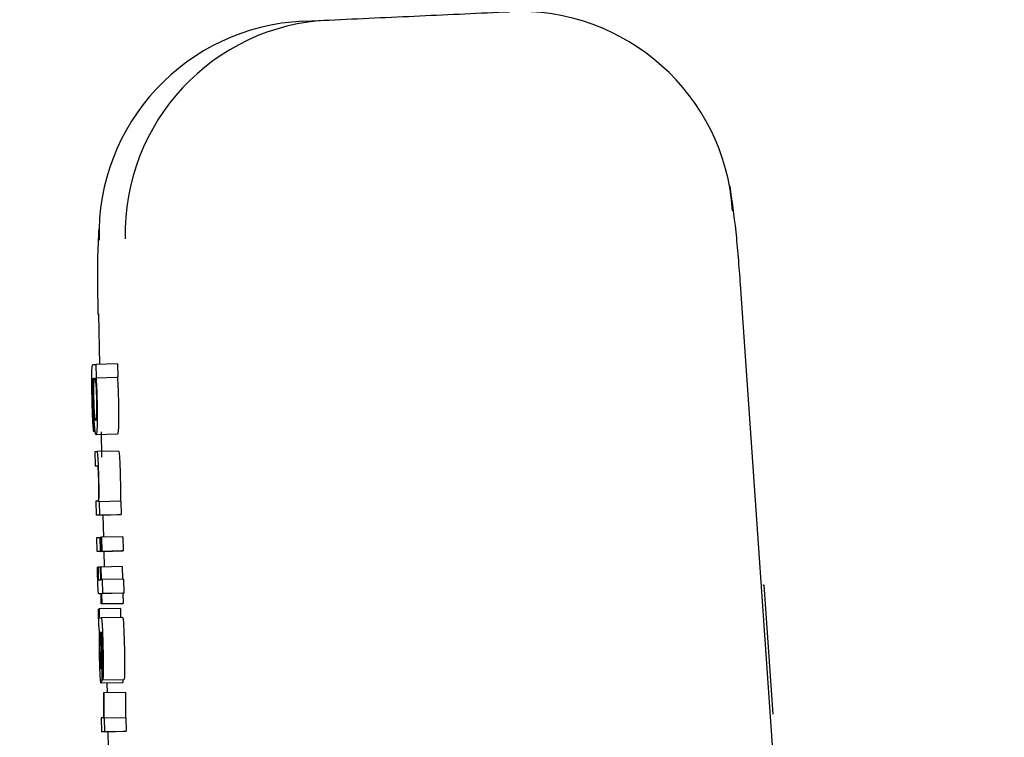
# Model space of a CAD drawing. Header units: inches. Extents: x 170 to 312, y 215 to 248.
# Tile 475 of 656: x 234.8212 to 234.8665, y 243.5547 to 243.5877. Entities that reach past the tile are written whole.
import ezdxf

# ---------------------------------------------------------------- set-up
doc = ezdxf.new("R2010")
doc.units = ezdxf.units.IN
doc.header["$LTSCALE"] = 0.25
doc.header["$MEASUREMENT"] = 0
doc.layers.add('ANNOTATIONS', color=1, linetype='Continuous')
doc.layers.add('MOTOR RH', color=7, linetype='Continuous')
doc.styles.add('ARIAL', font='arial.ttf', dxfattribs={"height": 0.09375})
doc.dimstyles.new('STANDARD$0', dxfattribs={"dimtxt": 0.09375, "dimasz": 0.09375, "dimexe": 0.03125, "dimexo": 0.046875, "dimgap": 0.09, "dimtad": 0, "dimtih": 1, "dimtoh": 1, "dimdec": 4, "dimzin": 0, "dimdsep": 46, "dimtxsty": 'ARIAL', "dimcen": 0.09, "dimadec": 0, "dimazin": 0, "dimtfac": 1, "dimtdec": 4, "dimtofl": 0, "dimtmove": 0, "dimatfit": 1, "dimfxl": 1, "dimtolj": 1, "dimtzin": 0, "dimarcsym": 0})

# ---------------------------------------------------------------- blocks, each defined once
blk = doc.blocks.new('*D40')
at = {"layer": 'ANNOTATIONS', "color": 0, "lineweight": -2, "transparency": 16777216}
for p, q in [((234.616284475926, 244.1250466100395), (236.462247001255, 244.1250466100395)), ((236.430997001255, 244.0312966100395), (236.430997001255, 242.3316655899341)), ((236.430997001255, 240.1971744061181), (236.430997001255, 241.8968054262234)), ((235.7004719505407, 240.1034244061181), (236.462247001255, 240.1034244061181))]:
    blk.add_line(p, q, dxfattribs=at)
at = {"layer": 'ANNOTATIONS', "color": 0, "transparency": 16777216}
for points in [[(236.415372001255, 244.0312966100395), (236.446622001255, 244.0312966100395), (236.430997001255, 244.1250466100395)], [(236.415372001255, 240.1971744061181), (236.446622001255, 240.1971744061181), (236.430997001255, 240.1034244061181)]]:
    blk.add_solid(points, dxfattribs=at)
at = {"layer": 'defpoints', "color": 0, "transparency": 16777216}
for p in [(234.569409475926, 244.1250466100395), (235.6535969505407, 240.1034244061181), (236.430997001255, 240.1034244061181)]:
    blk.add_point(p, dxfattribs=at)
at = {"layer": 'ANNOTATIONS', "color": 0, "transparency": 16777216, "insert": (236.4309970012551, 242.1142355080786), "char_height": 0.09375, "attachment_point": 5, "style": 'ARIAL'}
blk.add_mtext('\\A1;OPENING\\PHEIGHT', dxfattribs=at)
blk = doc.blocks.new('*D41')
at = {"layer": 'ANNOTATIONS', "color": 0, "lineweight": -2, "transparency": 16777216}
for p, q in [((234.616284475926, 244.961030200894), (237.1172356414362, 244.961030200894)), ((237.0859856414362, 244.867280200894), (237.0859856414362, 242.7496573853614)), ((237.0859856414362, 240.1971744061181), (237.0859856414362, 242.3147972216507)), ((236.620816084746, 240.1034244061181), (237.1172356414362, 240.1034244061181))]:
    blk.add_line(p, q, dxfattribs=at)
at = {"layer": 'ANNOTATIONS', "color": 0, "transparency": 16777216}
for points in [[(237.0703606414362, 244.867280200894), (237.1016106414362, 244.867280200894), (237.0859856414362, 244.961030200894)], [(237.0703606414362, 240.1971744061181), (237.1016106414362, 240.1971744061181), (237.0859856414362, 240.1034244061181)]]:
    blk.add_solid(points, dxfattribs=at)
at = {"layer": 'defpoints', "color": 0, "transparency": 16777216}
for p in [(234.569409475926, 244.961030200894), (236.573941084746, 240.1034244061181), (237.0859856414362, 240.1034244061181)]:
    blk.add_point(p, dxfattribs=at)
at = {"layer": 'ANNOTATIONS', "color": 0, "transparency": 16777216, "insert": (237.0859856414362, 242.5322273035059), "char_height": 0.09375, "attachment_point": 5, "style": 'ARIAL'}
blk.add_mtext('\\A1;TOTAL\\PHEIGHT', dxfattribs=at)

msp = doc.modelspace()

# ---------------------------------------------------------------- linework, layer by layer
at = {"layer": 'MOTOR RH'}
for p, q in [((234.8342164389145, 243.587623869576), (234.8354252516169, 243.5876797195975)), ((234.8543264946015, 243.5755245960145), (234.865575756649, 243.4137331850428)), ((234.8248085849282, 243.5741597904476), (234.8248619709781, 243.5718356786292)), ((234.82455479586, 243.5718248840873), (234.824703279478, 243.5718319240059)), ((234.8256864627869, 243.5718553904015), (234.824703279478, 243.5718319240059)), ((234.8247178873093, 243.5712222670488), (234.824703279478, 243.5718319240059)), ((234.8256864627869, 243.5718553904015), (234.8257010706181, 243.5712457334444)), ((234.8245847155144, 243.5711790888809), (234.824570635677, 243.571178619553)), ((234.8246976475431, 243.5712213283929), (234.8257010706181, 243.5712457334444)), ((234.8246976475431, 243.5712213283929), (234.8247178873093, 243.5712222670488)), ((234.8257010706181, 243.5712457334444), (234.825680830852, 243.5712447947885)), ((234.8245898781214, 243.5693726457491), (234.8246053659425, 243.5687263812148)), ((234.8256838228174, 243.5686231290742), (234.8247005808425, 243.5685991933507)), ((234.8249331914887, 243.5687343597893), (234.8249599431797, 243.5675699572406)), ((234.8247474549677, 243.5678196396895), (234.8246428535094, 243.5678149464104)), ((234.8246428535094, 243.5678149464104), (234.8246583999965, 243.5671682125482)), ((234.8257306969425, 243.5678431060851), (234.8247474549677, 243.5678196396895)), ((234.8246583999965, 243.5671682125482), (234.8247594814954, 243.5671729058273)), ((234.8247957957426, 243.5655433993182), (234.8246974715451, 243.5655387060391)), ((234.8246974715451, 243.5655387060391), (234.8247129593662, 243.5648924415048)), ((234.8248548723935, 243.565512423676), (234.8248356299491, 243.5655114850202)), ((234.8258381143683, 243.5655358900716), (234.8248548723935, 243.565512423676)), ((234.8248695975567, 243.5648994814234), (234.8248548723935, 243.565512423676)), ((234.8258381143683, 243.5655358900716), (234.8258528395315, 243.5649234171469)), ((234.8256962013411, 243.5649159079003), (234.8247129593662, 243.5648924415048)), ((234.8248695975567, 243.5648994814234), (234.8247129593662, 243.5648924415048)), ((234.8248695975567, 243.5648994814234), (234.8258528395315, 243.5649234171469)), ((234.8250212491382, 243.5648999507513), (234.8250447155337, 243.5638796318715)), ((234.8258528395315, 243.5649234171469), (234.8256962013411, 243.5649159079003)), ((234.8247375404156, 243.5638688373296), (234.8248941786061, 243.5638763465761)), ((234.8247530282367, 243.5632225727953), (234.8247375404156, 243.5638688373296)), ((234.824921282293, 243.5638768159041), (234.8248941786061, 243.5638763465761)), ((234.8249096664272, 243.5632296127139), (234.8248941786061, 243.5638763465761)), ((234.824921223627, 243.563877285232), (234.8249521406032, 243.5638786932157)), ((234.824936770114, 243.5632310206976), (234.824921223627, 243.563877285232)), ((234.825935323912, 243.5639026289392), (234.8249521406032, 243.5638786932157)), ((234.8249521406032, 243.5638786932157), (234.8249676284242, 243.5632324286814)), ((234.825935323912, 243.5639026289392), (234.8259508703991, 243.563255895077)), ((234.8257362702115, 243.5632460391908), (234.8247530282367, 243.5632225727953)), ((234.8249096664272, 243.5632296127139), (234.8247530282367, 243.5632225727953)), ((234.8249096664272, 243.5632296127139), (234.825892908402, 243.5632535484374)), ((234.8259199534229, 243.5632544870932), (234.824936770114, 243.5632310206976)), ((234.8249676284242, 243.5632324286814), (234.824936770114, 243.5632310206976)), ((234.8249676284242, 243.5632324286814), (234.8259508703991, 243.563255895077)), ((234.8250596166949, 243.5632300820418), (234.8250761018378, 243.5625134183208)), ((234.825892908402, 243.5632535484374), (234.8257362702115, 243.5632460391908)), ((234.825892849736, 243.5632540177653), (234.825892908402, 243.5632535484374)), ((234.8259508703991, 243.563255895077), (234.8259199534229, 243.5632544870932)), ((234.824767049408, 243.5625054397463), (234.8247912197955, 243.5625063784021)), ((234.8249027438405, 243.5625091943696), (234.8247912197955, 243.5625063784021)), ((234.8249026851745, 243.5625115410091), (234.8249268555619, 243.562512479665)), ((234.8249166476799, 243.5619291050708), (234.8249026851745, 243.5625115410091)), ((234.8259100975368, 243.5625364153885), (234.8249268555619, 243.562512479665)), ((234.8249268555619, 243.562512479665), (234.8249408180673, 243.5619300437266)), ((234.8259100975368, 243.5625364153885), (234.8259240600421, 243.5619544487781)), ((234.8248209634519, 243.5619248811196), (234.8249166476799, 243.5619291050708)), ((234.8249408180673, 243.5619300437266), (234.8249803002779, 243.5619319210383)), ((234.8259635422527, 243.5619553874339), (234.8249803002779, 243.5619319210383)), ((234.8249803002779, 243.5619319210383), (234.8249958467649, 243.561285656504)), ((234.8259635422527, 243.5619553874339), (234.8259790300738, 243.5613091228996)), ((234.8553896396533, 243.5616831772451), (234.855438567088, 243.5616855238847)), ((234.8558452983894, 243.5557480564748), (234.855438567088, 243.5616855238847)), ((234.8249321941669, 243.5612828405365), (234.8248402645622, 243.5612786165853)), ((234.8249321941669, 243.561280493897), (234.8248402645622, 243.5612786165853)), ((234.8249434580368, 243.5608111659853), (234.8249321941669, 243.5612828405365)), ((234.8259395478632, 243.561307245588), (234.8249563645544, 243.5612837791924)), ((234.8249958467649, 243.561285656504), (234.8249563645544, 243.5612837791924)), ((234.8249563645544, 243.5612837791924), (234.8249676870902, 243.5608125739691)), ((234.8259790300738, 243.5613091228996), (234.8249958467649, 243.561285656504)), ((234.8259790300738, 243.5613091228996), (234.8259395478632, 243.561307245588)), ((234.8259395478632, 243.561307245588), (234.8259508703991, 243.5608360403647)), ((234.8259267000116, 243.5608351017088), (234.8249434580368, 243.5608111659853)), ((234.8249676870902, 243.5608125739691), (234.8249434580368, 243.5608111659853)), ((234.8249676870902, 243.5608125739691), (234.8259508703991, 243.5608360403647)), ((234.8259508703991, 243.5608360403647), (234.8259267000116, 243.5608351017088)), ((234.824814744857, 243.560579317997), (234.8248389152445, 243.5605807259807)), ((234.8258221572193, 243.5606041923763), (234.8248389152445, 243.5605807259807)), ((234.8248620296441, 243.5601639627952), (234.8249415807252, 243.5601672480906)), ((234.8259248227, 243.5601911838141), (234.8249415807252, 243.5601672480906)), ((234.8248982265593, 243.5595181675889), (234.8249196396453, 243.5595191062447)), ((234.8249236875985, 243.5591319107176), (234.8249326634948, 243.5586236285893)), ((234.8249456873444, 243.5591699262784), (234.8249553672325, 243.5586377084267)), ((234.8250030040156, 243.5573156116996), (234.8249875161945, 243.5579618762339)), ((234.8259235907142, 243.5571846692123), (234.8249403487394, 243.5571607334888)), ((234.8250030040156, 243.5573156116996), (234.8259862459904, 243.5573390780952)), ((234.8251988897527, 243.5571673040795), (234.8252090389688, 243.5567251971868)), ((234.8250691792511, 243.5567219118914), (234.8250404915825, 243.5567205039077)), ((234.82605236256, 243.556745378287), (234.8250691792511, 243.5567219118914)), ((234.8250192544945, 243.5555739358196), (234.8249366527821, 243.5555697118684)), ((234.8249366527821, 243.5555697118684), (234.8249521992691, 243.5549234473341)), ((234.8250939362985, 243.555550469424), (234.8250685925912, 243.5555490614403)), ((234.8260771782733, 243.5555739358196), (234.8250939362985, 243.555550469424)), ((234.8251087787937, 243.5549309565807), (234.8250939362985, 243.555550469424)), ((234.8260771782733, 243.5555739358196), (234.8260920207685, 243.5549544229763)), ((234.825935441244, 243.5549469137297), (234.8249521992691, 243.5549234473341)), ((234.8251087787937, 243.5549309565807), (234.8249521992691, 243.5549234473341)), ((234.8251087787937, 243.5549309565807), (234.8260920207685, 243.5549544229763)), ((234.825250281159, 243.5549304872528), (234.8252674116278, 243.5541851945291)), ((234.8260920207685, 243.5549544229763), (234.825935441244, 243.5549469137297))]:
    msp.add_line(p, q, dxfattribs=at)
for centre, radius, start, end in [((234.8441675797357, 243.5782346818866), 0.00983834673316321, 3.896776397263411, 92.62676509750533), ((234.8346746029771, 243.5777957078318), 0.009838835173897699, 92.66905210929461, 181.3942162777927), ((234.8358834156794, 243.5778515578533), 0.009838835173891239, 92.66905210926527, 181.3942162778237)]:
    msp.add_arc(centre, radius, start, end, dxfattribs=at)
for points, knots in [([(234.8354252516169, 243.5876797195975), (234.8368177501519, 243.5877440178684), (234.8396027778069, 243.5878726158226), (234.8423452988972, 243.5879993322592), (234.8437165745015, 243.5880626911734)], [0, 0, 0, 0, 0.4999945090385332, 1, 1, 1, 1]), ([(234.8538463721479, 243.5800381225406), (234.8539446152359, 243.5793683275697), (234.8540909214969, 243.5783708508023), (234.8542348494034, 243.5768026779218), (234.8543005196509, 243.5759277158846), (234.8543327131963, 243.5754987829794)], [0, 0, 0, 0, 0.5102816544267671, 0.7599252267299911, 1, 1, 1, 1]), ([(234.8248047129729, 243.5741339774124), (234.8247971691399, 243.5745667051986), (234.8247816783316, 243.5754552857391), (234.8247796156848, 243.5768390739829), (234.8248212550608, 243.5776261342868), (234.8248455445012, 243.5780852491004)], [0, 0, 0, 0, 0.2834284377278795, 0.5820032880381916, 1, 1, 1, 1]), ([(234.8245223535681, 243.5702057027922), (234.8245179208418, 243.5704089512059), (234.8245102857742, 243.570759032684), (234.8245075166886, 243.5712187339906), (234.824512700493, 243.5715506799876), (234.8245282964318, 243.5717886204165), (234.8245447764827, 243.5718111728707), (234.82455479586, 243.5718248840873)], [0, 0, 0, 0, 0.21734416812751, 0.3743604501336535, 0.532198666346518, 0.7155908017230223, 1, 1, 1, 1]), ([(234.824570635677, 243.571178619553), (234.8245648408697, 243.5711698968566), (234.8245543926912, 243.5711541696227), (234.8245446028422, 243.5710545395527), (234.8245415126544, 243.5709591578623), (234.8245407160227, 243.5709345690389)], [0, 0, 0, 0, 0.4803206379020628, 0.866029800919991, 1, 1, 1, 1]), ([(234.8245872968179, 243.5701310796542), (234.8245845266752, 243.5702655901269), (234.8245789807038, 243.5705348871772), (234.8245782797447, 243.5709080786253), (234.8245825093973, 243.5710861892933), (234.8245847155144, 243.5711790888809)], [0, 0, 0, 0, 0.3231519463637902, 0.6469672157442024, 1, 1, 1, 1]), ([(234.8246060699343, 243.5708838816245), (234.8246088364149, 243.5709605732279), (234.8246157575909, 243.5711524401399), (234.8246306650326, 243.5712033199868), (234.8246406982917, 243.5712077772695), (234.8246426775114, 243.5712086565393)], [0, 0, 0, 0, 0.3483284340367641, 0.8714474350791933, 1, 1, 1, 1]), ([(234.8246426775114, 243.5712086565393), (234.8246483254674, 243.5712036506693), (234.8246613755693, 243.5711920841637), (234.8246792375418, 243.5710797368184), (234.824690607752, 243.5709308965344), (234.8246934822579, 243.5708932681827)], [0, 0, 0, 0, 0.3631050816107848, 0.8389864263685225, 1, 1, 1, 1]), ([(234.8246976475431, 243.5712213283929), (234.8247020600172, 243.5711670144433), (234.8247116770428, 243.5710486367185), (234.8247227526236, 243.5708735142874), (234.8247284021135, 243.5707462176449), (234.8247295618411, 243.5707200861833)], [0, 0, 0, 0, 0.4025470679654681, 0.8773548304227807, 1, 1, 1, 1]), ([(234.825680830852, 243.5712447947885), (234.825685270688, 243.5711906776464), (234.8256949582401, 243.5710725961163), (234.8257059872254, 243.5708970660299), (234.8257116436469, 243.5707696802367), (234.8257128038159, 243.5707435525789)], [0, 0, 0, 0, 0.4021000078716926, 0.8773668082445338, 1, 1, 1, 1]), ([(234.8245407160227, 243.5709345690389), (234.8245398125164, 243.5708781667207), (234.8245380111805, 243.5707657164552), (234.8245402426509, 243.5704993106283), (234.8245445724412, 243.5702996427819), (234.8245471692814, 243.5701798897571)], [0, 0, 0, 0, 0.2871244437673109, 0.5724449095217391, 1, 1, 1, 1]), ([(234.8246098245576, 243.5701996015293), (234.824607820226, 243.5702974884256), (234.8246038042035, 243.5704936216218), (234.8246033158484, 243.5707281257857), (234.8246052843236, 243.5708394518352), (234.8246060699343, 243.5708838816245)], [0, 0, 0, 0, 0.3744940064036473, 0.7503630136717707, 1, 1, 1, 1]), ([(234.8246934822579, 243.5708932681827), (234.8246982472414, 243.5708184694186), (234.824707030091, 243.5706805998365), (234.82471675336, 243.5704365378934), (234.8247206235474, 243.5702877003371), (234.8247221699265, 243.5702282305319)], [0, 0, 0, 0, 0.4159182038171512, 0.7666232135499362, 1, 1, 1, 1]), ([(234.8247295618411, 243.5707200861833), (234.8247324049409, 243.5706503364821), (234.8247398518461, 243.5704676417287), (234.8247451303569, 243.5702683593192), (234.8247483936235, 243.5701451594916)], [0, 0, 0, 0, 0.3817827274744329, 1, 1, 1, 1]), ([(234.8257128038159, 243.5707435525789), (234.8257156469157, 243.5706738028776), (234.825723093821, 243.5704911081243), (234.8257283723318, 243.5702918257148), (234.8257316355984, 243.5701686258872)], [0, 0, 0, 0, 0.3817827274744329, 1, 1, 1, 1]), ([(234.8245432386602, 243.5695125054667), (234.824540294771, 243.569594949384), (234.8245322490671, 243.5698202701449), (234.8245261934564, 243.5700561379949), (234.8245223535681, 243.5702057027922)], [0, 0, 0, 0, 0.3658957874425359, 1, 1, 1, 1]), ([(234.8245471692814, 243.5701798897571), (234.8245501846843, 243.5700665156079), (234.8245552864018, 243.5698746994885), (234.824566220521, 243.5696339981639), (234.8245777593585, 243.5694623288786), (234.824585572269, 243.5694045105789), (234.8245898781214, 243.5693726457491)], [0, 0, 0, 0, 0.3089432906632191, 0.5226967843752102, 0.7369485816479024, 1, 1, 1, 1]), ([(234.824639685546, 243.5695101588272), (234.8246351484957, 243.569578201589), (234.8246260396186, 243.5697148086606), (234.8246158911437, 243.5699702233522), (234.8246115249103, 243.5701353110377), (234.8246098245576, 243.5701996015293)], [0, 0, 0, 0, 0.3773052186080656, 0.7575024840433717, 0.9999999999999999, 0.9999999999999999, 0.9999999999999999, 0.9999999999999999]), ([(234.8247221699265, 243.5702282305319), (234.824724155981, 243.5701329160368), (234.8247281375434, 243.5699418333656), (234.8247285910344, 243.5696927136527), (234.8247259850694, 243.5695758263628), (234.82472475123, 243.5695204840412)], [0, 0, 0, 0, 0.3438484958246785, 0.6893336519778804, 1, 1, 1, 1]), ([(234.8257316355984, 243.5701686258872), (234.8257347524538, 243.5700180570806), (234.8257409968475, 243.5697164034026), (234.8257417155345, 243.5693290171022), (234.8257378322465, 243.569145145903), (234.8257360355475, 243.5690600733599)], [0, 0, 0, 0, 0.3487420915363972, 0.6986794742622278, 1, 1, 1, 1]), ([(234.8246339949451, 243.5690267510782), (234.8246268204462, 243.5691390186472), (234.8246124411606, 243.5693640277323), (234.8245966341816, 243.5697713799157), (234.8245898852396, 243.5700313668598), (234.8245872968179, 243.5701310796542)], [0, 0, 0, 0, 0.3803746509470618, 0.7623550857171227, 1, 1, 1, 1]), ([(234.8247483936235, 243.5701451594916), (234.8247515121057, 243.5699945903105), (234.8247577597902, 243.5696929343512), (234.8247584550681, 243.5693055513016), (234.82475462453, 243.5691216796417), (234.8247528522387, 243.5690366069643)], [0, 0, 0, 0, 0.3487399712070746, 0.6986787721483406, 1, 1, 1, 1]), ([(234.8245692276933, 243.5689967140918), (234.8245655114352, 243.5690528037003), (234.8245560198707, 243.5691960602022), (234.8245480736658, 243.5693927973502), (234.8245432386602, 243.5695125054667)], [0, 0, 0, 0, 0.3915327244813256, 1, 1, 1, 1]), ([(234.8246853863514, 243.5692459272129), (234.8246797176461, 243.5692508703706), (234.8246683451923, 243.5692607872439), (234.8246524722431, 243.5693535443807), (234.8246428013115, 243.5694719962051), (234.824639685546, 243.5695101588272)], [0, 0, 0, 0, 0.4025060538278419, 0.8075003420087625, 1, 1, 1, 1]), ([(234.82472475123, 243.5695204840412), (234.8247218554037, 243.5694583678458), (234.8247135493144, 243.5692802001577), (234.8246978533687, 243.5692496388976), (234.8246870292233, 243.5692464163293), (234.8246853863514, 243.5692459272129)], [0, 0, 0, 0, 0.3122458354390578, 0.8956137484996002, 1, 1, 1, 1]), ([(234.8246053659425, 243.5687263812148), (234.8245997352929, 243.5687472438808), (234.8245881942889, 243.568790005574), (234.824575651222, 243.5689267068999), (234.8245692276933, 243.5689967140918)], [0, 0, 0, 0, 0.4878821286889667, 1, 1, 1, 1]), ([(234.8247005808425, 243.5685991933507), (234.8246940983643, 243.5686049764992), (234.8246773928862, 243.5686198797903), (234.8246540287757, 243.5687667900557), (234.8246381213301, 243.5689732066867), (234.8246339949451, 243.5690267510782)], [0, 0, 0, 0, 0.3195520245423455, 0.8234920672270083, 1, 1, 1, 1]), ([(234.8247528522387, 243.5690366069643), (234.8247480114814, 243.5689226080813), (234.8247357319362, 243.5686334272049), (234.8247138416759, 243.5686121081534), (234.8247005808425, 243.5685991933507)], [0, 0, 0, 0, 0.3942130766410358, 1, 1, 1, 1]), ([(234.8257360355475, 243.5690600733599), (234.8257312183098, 243.5689460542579), (234.8257189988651, 243.5686568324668), (234.8256970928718, 243.5686358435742), (234.8256838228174, 243.5686231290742)], [0, 0, 0, 0, 0.3942272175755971, 1, 1, 1, 1]), ([(234.8248323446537, 243.5666472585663), (234.8248282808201, 243.5667996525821), (234.8248213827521, 243.5670583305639), (234.8248068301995, 243.5673869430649), (234.8247907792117, 243.5676236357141), (234.8247698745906, 243.5677951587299), (234.8247558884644, 243.5678104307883), (234.8247474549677, 243.5678196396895)], [0, 0, 0, 0, 0.2127985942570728, 0.3612104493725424, 0.5098244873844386, 0.7044289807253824, 1, 1, 1, 1]), ([(234.8257306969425, 243.5678431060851), (234.8257397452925, 243.5678330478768), (234.8257537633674, 243.5678174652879), (234.8257744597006, 243.5676391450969), (234.8257896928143, 243.5674153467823), (234.8258044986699, 243.5670868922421), (234.8258114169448, 243.5668258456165), (234.8258155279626, 243.5666707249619)], [0, 0, 0, 0, 0.3150468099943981, 0.4880834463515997, 0.635712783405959, 0.783531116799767, 1, 1, 1, 1]), ([(234.8247594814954, 243.5671729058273), (234.824766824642, 243.5671640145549), (234.824776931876, 243.5671517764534), (234.8247917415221, 243.566996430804), (234.8248004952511, 243.5668429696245), (234.8248074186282, 243.5666629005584), (234.8248105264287, 243.5665430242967), (234.8248120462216, 243.566484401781)], [0, 0, 0, 0, 0.4132319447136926, 0.5687796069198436, 0.7257195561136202, 0.8658699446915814, 0.9999999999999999, 0.9999999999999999, 0.9999999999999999, 0.9999999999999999]), ([(234.8248411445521, 243.5660821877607), (234.8248405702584, 243.5661570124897), (234.8248391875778, 243.5663371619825), (234.8248348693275, 243.5665328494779), (234.8248323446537, 243.5666472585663)], [0, 0, 0, 0, 0.4153479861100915, 0.9999999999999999, 0.9999999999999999, 0.9999999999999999, 0.9999999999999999]), ([(234.8258155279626, 243.5666707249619), (234.8258173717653, 243.566589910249), (234.8258218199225, 243.5663949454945), (234.8258234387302, 243.5662124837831), (234.8258243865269, 243.5661056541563)], [0, 0, 0, 0, 0.4145093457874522, 1, 1, 1, 1]), ([(234.8248120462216, 243.566484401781), (234.8248137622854, 243.5663978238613), (234.8248171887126, 243.5662249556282), (234.8248175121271, 243.5659881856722), (234.8248154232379, 243.5658645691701), (234.8248143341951, 243.5658001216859)], [0, 0, 0, 0, 0.3244362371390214, 0.647794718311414, 1, 1, 1, 1]), ([(234.8248356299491, 243.5655114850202), (234.8248372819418, 243.5655946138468), (234.8248406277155, 243.5657629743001), (234.8248409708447, 243.5659749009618), (234.8248411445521, 243.5660821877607)], [0, 0, 0, 0, 0.4937550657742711, 1, 1, 1, 1]), ([(234.8258243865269, 243.5661056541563), (234.8258240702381, 243.5659783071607), (234.8258235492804, 243.5657685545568), (234.8258201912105, 243.5656008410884), (234.8258188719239, 243.5655349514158)], [0, 0, 0, 0, 0.6071295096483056, 1, 1, 1, 1]), ([(234.8248143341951, 243.5658001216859), (234.824811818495, 243.5657143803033), (234.8248077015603, 243.5655740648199), (234.8247991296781, 243.5655519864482), (234.8247957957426, 243.5655433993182)], [0, 0, 0, 0, 0.6110614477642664, 1, 1, 1, 1]), ([(234.8247769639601, 243.5620370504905), (234.8247752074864, 243.5621151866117), (234.8247716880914, 243.5622717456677), (234.8247685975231, 243.5624274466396), (234.824767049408, 243.5625054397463)], [0, 0, 0, 0, 0.4990840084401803, 1, 1, 1, 1]), ([(234.8247912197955, 243.5625063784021), (234.8247916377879, 243.562479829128), (234.8247924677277, 243.5624271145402), (234.8247939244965, 243.5623475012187), (234.8247950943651, 243.5622941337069), (234.8247956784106, 243.5622674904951)], [0, 0, 0, 0, 0.3369175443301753, 0.6689625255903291, 1, 1, 1, 1]), ([(234.8247893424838, 243.5616461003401), (234.824787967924, 243.5616814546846), (234.8247852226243, 243.5617520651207), (234.8247809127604, 243.5618832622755), (234.824778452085, 243.5619790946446), (234.8247769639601, 243.5620370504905)], [0, 0, 0, 0, 0.283841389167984, 0.5668939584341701, 1, 1, 1, 1]), ([(234.8247956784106, 243.5622674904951), (234.8247963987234, 243.56223840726), (234.8247981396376, 243.5621681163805), (234.8248013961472, 243.5620755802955), (234.8248041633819, 243.5620267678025), (234.8248051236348, 243.5620098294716)], [0, 0, 0, 0, 0.3154735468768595, 0.7624637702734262, 1, 1, 1, 1]), ([(234.8248051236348, 243.5620098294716), (234.8248063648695, 243.5619937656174), (234.8248100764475, 243.5619457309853), (234.8248154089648, 243.5619278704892), (234.8248192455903, 243.5619258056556), (234.8248209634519, 243.5619248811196)], [0, 0, 0, 0, 0.2172081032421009, 0.6495023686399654, 1, 1, 1, 1]), ([(234.8248065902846, 243.5613738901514), (234.8248033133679, 243.5614099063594), (234.824797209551, 243.5614769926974), (234.8247918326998, 243.5615925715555), (234.8247893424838, 243.5616461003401)], [0, 0, 0, 0, 0.536863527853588, 0.9999999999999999, 0.9999999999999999, 0.9999999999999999, 0.9999999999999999]), ([(234.8248402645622, 243.5612786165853), (234.8248360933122, 243.5612799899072), (234.8248287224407, 243.5612824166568), (234.8248176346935, 243.5612990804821), (234.8248102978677, 243.5613487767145), (234.8248065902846, 243.5613738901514)], [0, 0, 0, 0, 0.3920510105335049, 0.6927797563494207, 0.9999999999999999, 0.9999999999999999, 0.9999999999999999, 0.9999999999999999]), ([(234.8248221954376, 243.5601517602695), (234.8248209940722, 243.5602107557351), (234.8248180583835, 243.5603549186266), (234.8248159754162, 243.5604959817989), (234.824814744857, 243.560579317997)], [0, 0, 0, 0, 0.4092278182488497, 1, 1, 1, 1]), ([(234.8248389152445, 243.5605807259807), (234.8248389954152, 243.5605500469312), (234.8248391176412, 243.5605032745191), (234.8248398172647, 243.5604343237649), (234.8248405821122, 243.5603972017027), (234.8248409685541, 243.5603784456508)], [0, 0, 0, 0, 0.485370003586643, 0.7399813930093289, 1, 1, 1, 1]), ([(234.8248409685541, 243.5603784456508), (234.8248415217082, 243.5603578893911), (234.8248426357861, 243.5603164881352), (234.8248451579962, 243.560263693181), (234.8248483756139, 243.5602181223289), (234.8248543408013, 243.5601691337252), (234.824858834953, 243.5601661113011), (234.8248620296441, 243.5601639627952)], [0, 0, 0, 0, 0.1192632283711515, 0.240201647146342, 0.3442685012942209, 0.533869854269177, 1, 1, 1, 1]), ([(234.8258221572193, 243.5606041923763), (234.8258221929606, 243.5605735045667), (234.8258222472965, 243.5605268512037), (234.8258230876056, 243.5604579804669), (234.8258238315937, 243.5604208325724), (234.8258242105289, 243.5604019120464)], [0, 0, 0, 0, 0.4853664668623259, 0.7378818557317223, 1, 1, 1, 1]), ([(234.8258242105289, 243.5604019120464), (234.8258247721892, 243.5603813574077), (234.8258259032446, 243.5603399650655), (234.8258283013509, 243.5602871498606), (234.8258316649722, 243.5602415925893), (234.8258375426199, 243.5601925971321), (234.825842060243, 243.5601895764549), (234.825845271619, 243.5601874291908)], [0, 0, 0, 0, 0.1192665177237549, 0.2401754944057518, 0.3442504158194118, 0.5338569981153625, 1, 1, 1, 1]), ([(234.8248616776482, 243.559570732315), (234.824857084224, 243.5595873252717), (234.8248499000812, 243.5596132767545), (234.8248390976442, 243.5597269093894), (234.8248313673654, 243.5598643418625), (234.8248257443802, 243.5600152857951), (234.824823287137, 243.5601097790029), (234.8248221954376, 243.5601517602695)], [0, 0, 0, 0, 0.3326371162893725, 0.5202464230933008, 0.709863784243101, 0.871098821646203, 1, 1, 1, 1]), ([(234.8249415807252, 243.5601672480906), (234.8249477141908, 243.5601582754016), (234.8249582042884, 243.5601429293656), (234.8249750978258, 243.5599798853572), (234.824990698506, 243.5597249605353), (234.8250072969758, 243.5593126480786), (234.825015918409, 243.5589800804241), (234.8250211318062, 243.5587789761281)], [0, 0, 0, 0, 0.2162907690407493, 0.3699232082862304, 0.5241141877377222, 0.712230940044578, 1, 1, 1, 1]), ([(234.8259248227, 243.5601911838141), (234.8259309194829, 243.5601821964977), (234.8259413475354, 243.5601668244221), (234.8259583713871, 243.5600038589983), (234.8259739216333, 243.5597484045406), (234.8259905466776, 243.5593363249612), (234.8259991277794, 243.5590038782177), (234.826004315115, 243.5588029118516)], [0, 0, 0, 0, 0.216290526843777, 0.3699474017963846, 0.524301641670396, 0.7124370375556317, 1, 1, 1, 1]), ([(234.8248660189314, 243.5583270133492), (234.8248627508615, 243.5584876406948), (234.8248562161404, 243.5588088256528), (234.8248555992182, 243.559241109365), (234.8248596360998, 243.5594600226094), (234.8248616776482, 243.559570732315)], [0, 0, 0, 0, 0.3308756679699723, 0.661607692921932, 0.9999999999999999, 0.9999999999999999, 0.9999999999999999, 0.9999999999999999]), ([(234.8248796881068, 243.5590220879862), (234.8248799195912, 243.559124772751), (234.8248802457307, 243.559269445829), (234.8248832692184, 243.5593709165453), (234.824884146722, 243.559400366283)], [0, 0, 0, 0, 0.7097710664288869, 1, 1, 1, 1]), ([(234.824884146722, 243.559400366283), (234.8248854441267, 243.5594280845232), (234.8248888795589, 243.5595014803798), (234.8248946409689, 243.5595117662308), (234.8248982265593, 243.5595181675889)], [0, 0, 0, 0, 0.377654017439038, 1, 1, 1, 1]), ([(234.8249196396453, 243.5595191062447), (234.8249199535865, 243.5594578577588), (234.8249205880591, 243.5593340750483), (234.824922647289, 243.5591997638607), (234.8249236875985, 243.5591319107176)], [0, 0, 0, 0, 0.4948064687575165, 0.9999999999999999, 0.9999999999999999, 0.9999999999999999, 0.9999999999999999]), ([(234.8249436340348, 243.5594102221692), (234.824943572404, 243.5593890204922), (234.8249434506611, 243.5593471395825), (234.8249440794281, 243.5592653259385), (234.8249450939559, 243.5592051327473), (234.8249456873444, 243.5591699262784)], [0, 0, 0, 0, 0.2985390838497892, 0.5897216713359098, 1, 1, 1, 1]), ([(234.8249533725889, 243.5595242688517), (234.8249511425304, 243.5595206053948), (234.8249476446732, 243.5595148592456), (234.8249445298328, 243.5594676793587), (234.8249438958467, 243.5594270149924), (234.8249436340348, 243.5594102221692)], [0, 0, 0, 0, 0.5080194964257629, 0.7968309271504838, 1, 1, 1, 1]), ([(234.8249974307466, 243.558757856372), (234.8249943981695, 243.5588750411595), (234.8249896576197, 243.559058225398), (234.8249800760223, 243.5592892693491), (234.8249715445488, 243.5594273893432), (234.8249621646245, 243.5595116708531), (234.8249566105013, 243.5595196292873), (234.8249533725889, 243.5595242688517)], [0, 0, 0, 0, 0.3023554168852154, 0.4726445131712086, 0.6448125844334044, 0.7929347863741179, 1, 1, 1, 1]), ([(234.8248869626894, 243.5584626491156), (234.8248853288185, 243.5585359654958), (234.824880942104, 243.5587328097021), (234.8248801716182, 243.558910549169), (234.8248796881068, 243.5590220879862)], [0, 0, 0, 0, 0.3724589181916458, 1, 1, 1, 1]), ([(234.8249045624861, 243.5579876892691), (234.8249015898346, 243.5580455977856), (234.8248956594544, 243.5581611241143), (234.8248901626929, 243.5583328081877), (234.8248877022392, 243.5584326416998), (234.8248869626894, 243.5584626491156)], [0, 0, 0, 0, 0.4127851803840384, 0.8234981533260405, 1, 1, 1, 1]), ([(234.8249326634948, 243.5586236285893), (234.8249342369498, 243.5585321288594), (234.8249370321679, 243.558369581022), (234.8249394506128, 243.5581570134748), (234.8249399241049, 243.5580218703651), (234.8249391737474, 243.5579678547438), (234.8249389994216, 243.5579553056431)], [0, 0, 0, 0, 0.3847016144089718, 0.6834163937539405, 0.9264501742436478, 1, 1, 1, 1]), ([(234.8249553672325, 243.5586377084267), (234.8249583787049, 243.5584740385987), (234.8249644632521, 243.5581433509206), (234.8249669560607, 243.5578341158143), (234.8249682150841, 243.5576779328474)], [0, 0, 0, 0, 0.4949377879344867, 1, 1, 1, 1]), ([(234.8249875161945, 243.5579618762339), (234.8249919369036, 243.5579732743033), (234.8249988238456, 243.5579910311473), (234.8250041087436, 243.5581253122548), (234.825005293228, 243.558298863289), (234.8250027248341, 243.558519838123), (234.8249991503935, 243.5586805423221), (234.8249974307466, 243.558757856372)], [0, 0, 0, 0, 0.2883258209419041, 0.4491775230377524, 0.6105369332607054, 0.8126311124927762, 1, 1, 1, 1]), ([(234.8250211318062, 243.5587789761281), (234.8250253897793, 243.5585809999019), (234.8250327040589, 243.5582409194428), (234.8250347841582, 243.5578814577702), (234.8250333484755, 243.5577376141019), (234.825032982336, 243.5577009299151)], [0, 0, 0, 0, 0.5092932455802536, 0.8748559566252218, 1, 1, 1, 1]), ([(234.826004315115, 243.5588029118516), (234.8260086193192, 243.558604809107), (234.8260160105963, 243.5582646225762), (234.8260179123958, 243.5579048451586), (234.8260165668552, 243.5577613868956), (234.8260162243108, 243.5577248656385)], [0, 0, 0, 0, 0.5096399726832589, 0.8751653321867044, 1, 1, 1, 1]), ([(234.8248991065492, 243.5574761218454), (234.8248939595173, 243.5575672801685), (234.8248836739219, 243.5577494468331), (234.8248729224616, 243.5580580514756), (234.8248679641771, 243.5582512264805), (234.8248660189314, 243.5583270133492)], [0, 0, 0, 0, 0.3783719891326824, 0.756121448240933, 1, 1, 1, 1]), ([(234.8249264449, 243.557807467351), (234.8249229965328, 243.5578136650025), (234.8249171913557, 243.5578240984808), (234.8249094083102, 243.5579094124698), (234.8249057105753, 243.5579691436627), (234.8249045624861, 243.5579876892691)], [0, 0, 0, 0, 0.5022064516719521, 0.8454428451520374, 1, 1, 1, 1]), ([(234.8249389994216, 243.5579553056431), (234.8249378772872, 243.5579170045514), (234.8249356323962, 243.5578403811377), (234.8249304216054, 243.557810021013), (234.8249272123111, 243.557807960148), (234.8249264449, 243.557807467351)], [0, 0, 0, 0, 0.4319656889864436, 0.864170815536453, 1, 1, 1, 1]), ([(234.8249403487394, 243.5571607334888), (234.8249330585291, 243.5571726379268), (234.824920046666, 243.5571938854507), (234.8249055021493, 243.5573899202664), (234.8248991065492, 243.5574761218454)], [0, 0, 0, 0, 0.560274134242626, 1, 1, 1, 1]), ([(234.8249682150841, 243.5576779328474), (234.8249679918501, 243.5576201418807), (234.8249673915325, 243.5574647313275), (234.8249635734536, 243.5573616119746), (234.8249611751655, 243.5572968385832)], [0, 0, 0, 0, 0.3718599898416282, 1, 1, 1, 1]), ([(234.825032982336, 243.5577009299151), (234.825031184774, 243.5576144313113), (234.8250275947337, 243.5574416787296), (234.8250161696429, 243.5573318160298), (234.8250071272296, 243.5573206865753), (234.8250030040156, 243.5573156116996)], [0, 0, 0, 0, 0.3529840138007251, 0.7049697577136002, 0.9999999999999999, 0.9999999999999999, 0.9999999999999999, 0.9999999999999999]), ([(234.8260162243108, 243.5577248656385), (234.8260144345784, 243.5576384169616), (234.8260108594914, 243.557465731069), (234.8259993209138, 243.5573551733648), (234.8259903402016, 243.5573441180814), (234.8259862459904, 243.5573390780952)], [0, 0, 0, 0, 0.3529371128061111, 0.7050109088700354, 1, 1, 1, 1]), ([(234.8249611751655, 243.5572968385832), (234.8249590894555, 243.5572641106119), (234.8249535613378, 243.557177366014), (234.8249454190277, 243.5571671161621), (234.8249403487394, 243.5571607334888)], [0, 0, 0, 0, 0.3772911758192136, 1, 1, 1, 1]), ([(234.8259443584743, 243.5573203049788), (234.8259422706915, 243.557287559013), (234.8259367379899, 243.5572007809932), (234.8259286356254, 243.5571908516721), (234.8259235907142, 243.5571846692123)], [0, 0, 0, 0, 0.3773532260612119, 1, 1, 1, 1]), ([(234.8250404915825, 243.5567205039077), (234.8250410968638, 243.5566976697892), (234.8250423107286, 243.5566518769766), (234.8250442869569, 243.5565778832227), (234.8250455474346, 243.556526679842), (234.8250462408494, 243.5564985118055)], [0, 0, 0, 0, 0.3091242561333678, 0.6199349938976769, 1, 1, 1, 1]), ([(234.8250762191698, 243.5564830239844), (234.8250755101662, 243.556510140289), (234.8250741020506, 243.5565639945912), (234.8250717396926, 243.5566435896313), (234.8250700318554, 243.5566958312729), (234.8250691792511, 243.5567219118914)], [0, 0, 0, 0, 0.3368061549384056, 0.6689134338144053, 1, 1, 1, 1]), ([(234.82605236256, 243.556745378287), (234.8260532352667, 243.5567188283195), (234.8260549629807, 243.5566662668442), (234.8260573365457, 243.5565866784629), (234.8260587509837, 243.5565332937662), (234.8260594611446, 243.55650649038)], [0, 0, 0, 0, 0.3369700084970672, 0.6671059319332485, 1, 1, 1, 1]), ([(234.8250462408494, 243.5564985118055), (234.8250484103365, 243.556394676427), (234.8250527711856, 243.5561859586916), (234.8250532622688, 243.5559180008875), (234.8250499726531, 243.5558026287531), (234.825048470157, 243.5557499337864)], [0, 0, 0, 0, 0.349736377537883, 0.7029991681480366, 1, 1, 1, 1]), ([(234.8250685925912, 243.5555490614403), (234.8250737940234, 243.5556721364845), (234.825080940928, 243.5558412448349), (234.8250815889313, 243.5562032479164), (234.8250780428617, 243.5563880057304), (234.8250762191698, 243.5564830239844)], [0, 0, 0, 0, 0.5649545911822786, 0.7762624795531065, 1, 1, 1, 1]), ([(234.8260594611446, 243.55650649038), (234.8260611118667, 243.5564237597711), (234.8260644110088, 243.5562584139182), (234.8260646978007, 243.5559917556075), (234.8260602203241, 243.5557590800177), (234.826054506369, 243.5556319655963), (234.8260518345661, 243.5555725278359)], [0, 0, 0, 0, 0.1943396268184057, 0.3884082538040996, 0.7140242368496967, 1, 1, 1, 1]), ([(234.825048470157, 243.5557499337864), (234.8250462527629, 243.5557107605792), (234.8250389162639, 243.5555811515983), (234.8250273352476, 243.5555769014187), (234.8250192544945, 243.5555739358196)], [0, 0, 0, 0, 0.3022414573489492, 1, 1, 1, 1])]:
    msp.add_open_spline(points, degree=3, knots=knots, dxfattribs=at)

# ---------------------------------------------------------------- dimensions: what is measured, and where the dimension line sits
at = {"layer": 'ANNOTATIONS'}
for base, p1, p2, text, picture, middle in [((237.0859856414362, 240.1034244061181), (234.5694094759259, 244.9610302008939), (236.5739410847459, 240.1034244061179), 'TOTAL\\PHEIGHT', '*D41', (237.0859856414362, 242.5322273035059)), ((236.430997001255, 240.1034244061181), (234.5694094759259, 244.1250466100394), (235.6535969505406, 240.103424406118), 'OPENING\\PHEIGHT', '*D40', (236.4309970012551, 242.1142355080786))]:
    dim = msp.add_linear_dim(base=base, p1=p1, p2=p2, angle=90, text=text, dimstyle='STANDARD$0', dxfattribs=at)
    dim.commit()
    dim.dimension.update_dxf_attribs({"geometry": picture, "text_midpoint": middle})

doc.saveas('drawing.dxf')
